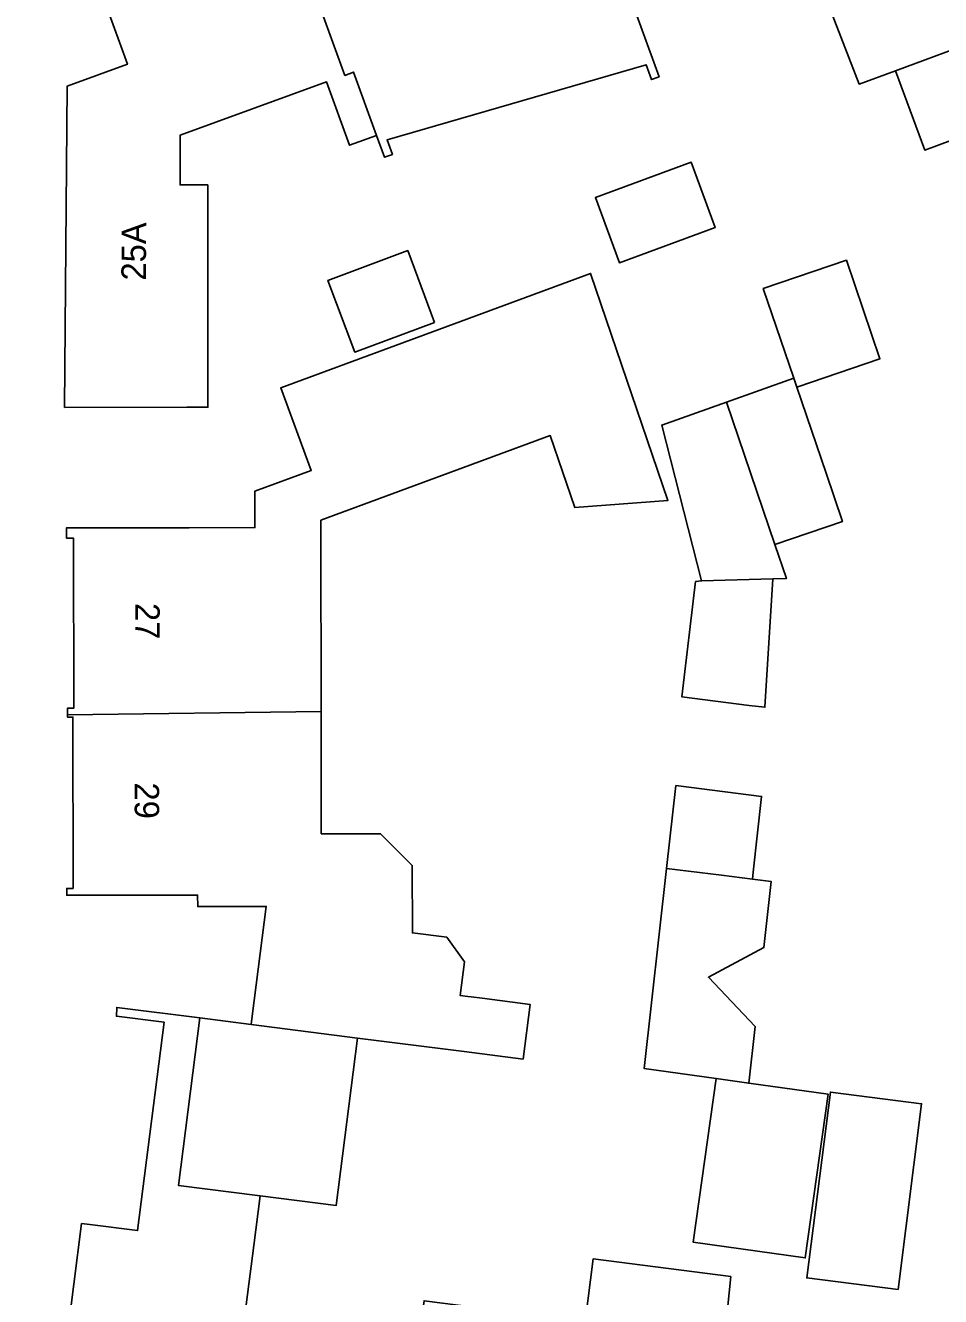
# Model space of a CAD drawing. Extents: x 161258 to 161838, y 380833 to 381727.
# Drawn here: x 161567.4 to 161604.8, y 381381.4 to 381433.3 of the extents above; entities that cross this region are included whole.
import ezdxf

# ---------------------------------------------------------------- set-up
doc = ezdxf.new("R2010")
doc.units = 0
for name, color, linetype in [('IMGEO_Erf', 7, 'Continuous'), ('IMGEO_Pand', 7, 'Continuous'), ('IMGEO_Pand_nummerreeks', 7, 'Continuous')]:
    doc.layers.add(name, color=color, linetype=linetype)

msp = doc.modelspace()

# ---------------------------------------------------------------- linework, layer by layer
at = {"layer": 'IMGEO_Erf'}
for points in [[(161590.182, 381439.767), (161593.282, 381431.233), (161592.977, 381431.122), (161592.757, 381431.727), (161582.17, 381428.664), (161582.388, 381428.062), (161582.059, 381427.943), (161581.736, 381428.834), (161580.635, 381428.434), (161579.695, 381431.021), (161573.706, 381428.846), (161573.708, 381426.814), (161574.837, 381426.815), (161574.848, 381417.731), (161573.986, 381417.73), (161568.986, 381417.723), (161569.088, 381430.848), (161571.558, 381431.745), (161569.893, 381436.331)], [(161602.965, 381439.859), (161605.743, 381432.515), (161613.568, 381435.402), (161614.764, 381432.159), (161606.966, 381429.283), (161604.141, 381428.241), (161602.945, 381431.483), (161601.457, 381430.934), (161599.115, 381436.986)], [(161569.049, 381379.421), (161569.681, 381384.384), (161570.018, 381384.341), (161571.972, 381384.092), (161573.057, 381392.605), (161571.102, 381392.854), (161571.118, 381393.215), (161574.511, 381392.783), (161576.614, 381392.515), (161576.658, 381392.86), (161577.227, 381397.336), (161574.426, 381397.33), (161574.425, 381397.799), (161569.075, 381397.792), (161569.075, 381398.072), (161569.335, 381398.072), (161569.326, 381405.073), (161569.101, 381405.073), (161569.101, 381405.168), (161569.101, 381405.437), (161569.361, 381405.438), (161569.352, 381412.379), (161569.068, 381412.378), (161569.067, 381412.806), (161574.074, 381412.812), (161576.767, 381412.815), (161576.765, 381414.304), (161579.065, 381415.153), (161577.819, 381418.529), (161590.484, 381423.202), (161593.646, 381413.927), (161589.835, 381413.637), (161588.835, 381416.571), (161579.462, 381413.113), (161579.462, 381412.819), (161579.462, 381412.541), (161579.471, 381405.304), (161579.478, 381400.305), (161581.899, 381400.308), (161583.195, 381399.016), (161583.202, 381396.256), (161584.605, 381396.077), (161585.326, 381395.079), (161585.15, 381393.7), (161585.462, 381393.66), (161585.598, 381393.643), (161586.057, 381393.585), (161588.012, 381393.337), (161587.727, 381391.102), (161585.314, 381391.409), (161580.96, 381391.962), (161580.091, 381385.12), (161576.974, 381385.516), (161576.716, 381383.488), (161575.951, 381377.479)]]:
    msp.add_lwpolyline(points, dxfattribs=at)
for points in [[(161591.664, 381423.636), (161590.682, 381426.297), (161594.598, 381427.743), (161595.581, 381425.082)], [(161584.108, 381421.2), (161580.844, 381419.983), (161579.751, 381422.917), (161583.014, 381424.134)], [(161594.212, 381405.905), (161594.777, 381410.609), (161595.023, 381410.636), (161593.395, 381417.003), (161596.034, 381417.94), (161598.786, 381418.918), (161597.541, 381422.58), (161600.943, 381423.736), (161602.311, 381419.713), (161598.909, 381418.556), (161600.107, 381415.033), (161600.778, 381413.059), (161598.017, 381412.121), (161598.49, 381410.733), (161597.931, 381410.717), (161597.611, 381405.477), (161596.97, 381405.549)], [(161597.473, 381401.83), (161597.128, 381398.737), (161597.096, 381398.452), (161597.867, 381398.354), (161597.565, 381395.657), (161595.297, 381394.443), (161597.205, 381392.434), (161596.946, 381390.117), (161600.191, 381389.665), (161599.259, 381382.978), (161594.683, 381383.616), (161595.615, 381390.303), (161592.677, 381390.713), (161593.592, 381398.894), (161593.969, 381402.273)], [(161604.014, 381389.278), (161603.05, 381381.688), (161599.318, 381382.162), (161600.283, 381389.752)], [(161596.222, 381382.219), (161595.509, 381375.288), (161594.878, 381370.328), (161582.483, 381371.905), (161583.114, 381376.865), (161583.619, 381380.765), (161583.679, 381381.227), (161589.134, 381380.532), (161590.263, 381380.369), (161590.589, 381382.936)]]:
    msp.add_lwpolyline(points, close=True, dxfattribs=at)
at = {"layer": 'IMGEO_Pand'}
for points in [[(161599.981, 381447.747), (161599.739, 381447.659), (161599.852, 381447.348), (161597.142, 381446.364), (161596.986, 381446.794), (161593.906, 381445.675), (161594.08, 381445.198), (161592.983, 381444.799), (161594.322, 381441.112), (161593.577, 381440.841), (161592.386, 381440.394), (161594.67, 381434.649), (161595.097, 381434.811), (161594.88, 381435.371), (161599.115, 381436.986), (161601.457, 381430.934), (161602.945, 381431.483), (161605.743, 381432.515), (161602.965, 381439.859)], [(161590.182, 381439.767), (161589.858, 381439.649), (161589.974, 381439.33), (161590.2, 381439.412), (161590.696, 381438.046), (161587.169, 381436.765), (161587.002, 381437.225), (161585.295, 381441.924), (161577.595, 381439.128), (161580.441, 381431.292), (161580.798, 381431.422), (161581.736, 381428.834), (161582.059, 381427.943), (161582.388, 381428.062), (161582.17, 381428.664), (161592.757, 381431.727), (161592.977, 381431.122), (161593.282, 381431.233)], [(161573.706, 381428.846), (161579.695, 381431.021), (161580.635, 381428.434), (161581.736, 381428.834), (161580.798, 381431.422), (161580.441, 381431.292), (161577.595, 381439.128), (161569.893, 381436.331), (161571.558, 381431.745), (161569.088, 381430.848), (161568.986, 381417.723), (161573.986, 381417.73), (161574.848, 381417.731), (161574.837, 381426.815), (161573.708, 381426.814)], [(161605.743, 381432.515), (161602.945, 381431.483), (161604.141, 381428.241), (161606.966, 381429.283)], [(161595.581, 381425.082), (161594.598, 381427.743), (161590.682, 381426.297), (161591.664, 381423.636)], [(161584.108, 381421.2), (161583.014, 381424.134), (161579.751, 381422.917), (161580.844, 381419.983)], [(161598.786, 381418.918), (161598.909, 381418.556), (161602.311, 381419.713), (161600.943, 381423.736), (161597.541, 381422.58)], [(161579.471, 381405.304), (161579.462, 381412.541), (161579.462, 381412.819), (161579.462, 381413.113), (161588.835, 381416.571), (161589.835, 381413.637), (161593.646, 381413.927), (161590.484, 381423.202), (161577.819, 381418.529), (161579.065, 381415.153), (161576.765, 381414.304), (161576.767, 381412.815), (161574.074, 381412.812), (161569.067, 381412.806), (161569.068, 381412.378), (161569.352, 381412.379), (161569.361, 381405.438), (161569.101, 381405.437), (161569.101, 381405.168)], [(161598.909, 381418.556), (161598.786, 381418.918), (161596.034, 381417.94), (161598.017, 381412.121), (161600.778, 381413.059), (161600.107, 381415.033)], [(161596.034, 381417.94), (161593.395, 381417.003), (161595.023, 381410.636), (161597.931, 381410.717), (161598.49, 381410.733), (161598.017, 381412.121)], [(161597.931, 381410.717), (161595.023, 381410.636), (161594.777, 381410.609), (161594.212, 381405.905), (161596.97, 381405.549), (161597.611, 381405.477)], [(161583.195, 381399.016), (161581.899, 381400.308), (161579.478, 381400.305), (161579.471, 381405.304), (161569.101, 381405.168), (161569.101, 381405.073), (161569.326, 381405.073), (161569.335, 381398.072), (161569.075, 381398.072), (161569.075, 381397.792), (161574.425, 381397.799), (161574.426, 381397.33), (161577.227, 381397.336), (161576.658, 381392.86), (161576.614, 381392.515), (161580.96, 381391.962), (161585.314, 381391.409), (161587.727, 381391.102), (161588.012, 381393.337), (161586.057, 381393.585), (161585.598, 381393.643), (161585.462, 381393.66), (161585.15, 381393.7), (161585.326, 381395.079), (161584.605, 381396.077), (161583.202, 381396.256)], [(161593.592, 381398.894), (161595.829, 381398.611), (161597.096, 381398.452), (161597.128, 381398.737), (161597.473, 381401.83), (161593.969, 381402.273)], [(161597.565, 381395.657), (161597.867, 381398.354), (161597.096, 381398.452), (161595.829, 381398.611), (161593.592, 381398.894), (161592.677, 381390.713), (161595.615, 381390.303), (161596.946, 381390.117), (161597.205, 381392.434), (161595.297, 381394.443)], [(161576.974, 381385.516), (161573.642, 381385.939), (161574.511, 381392.783), (161571.118, 381393.215), (161571.102, 381392.854), (161573.057, 381392.605), (161571.972, 381384.092), (161570.018, 381384.341), (161569.681, 381384.384), (161569.049, 381379.421), (161567.994, 381379.555), (161567.386, 381374.779), (161568.574, 381374.628), (161568.406, 381373.311), (161569.459, 381373.177), (161569.402, 381372.726), (161570.57, 381372.577), (161570.639, 381373.115), (161575.319, 381372.519), (161575.951, 381377.479), (161576.716, 381383.488)], [(161580.96, 381391.962), (161576.614, 381392.515), (161574.511, 381392.783), (161573.642, 381385.939), (161576.974, 381385.516), (161580.091, 381385.12)], [(161600.191, 381389.665), (161596.946, 381390.117), (161595.615, 381390.303), (161594.683, 381383.616), (161599.259, 381382.978)], [(161603.05, 381381.688), (161604.014, 381389.278), (161600.283, 381389.752), (161599.318, 381382.162)], [(161596.222, 381382.219), (161590.589, 381382.936), (161590.263, 381380.369), (161589.134, 381380.532), (161583.679, 381381.227), (161583.619, 381380.765), (161583.114, 381376.865), (161582.483, 381371.905), (161594.878, 381370.328), (161595.509, 381375.288)]]:
    msp.add_lwpolyline(points, close=True, dxfattribs=at)

# ---------------------------------------------------------------- texts
at = {"layer": 'IMGEO_Pand_nummerreeks'}
for s, rotation, p in [('25A', 89.5533, (161572.307, 381422.904)), ('27', 270.0743, (161571.875, 381409.735)), ('29', 270.0743, (161571.85, 381402.403))]:
    msp.add_text(s, height=1, rotation=rotation, dxfattribs=at).set_placement(p)

doc.saveas('drawing.dxf')
